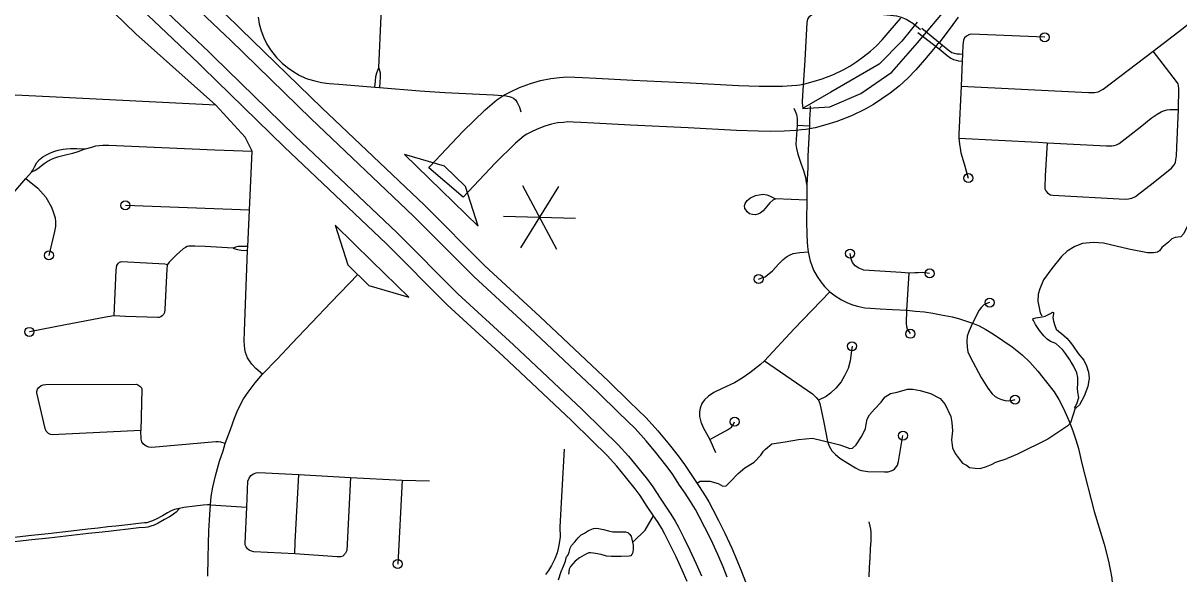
# Model space of a CAD drawing. Extents: x 653372 to 905732, y 627442 to 787275.
# Drawn here: x 669860 to 676268, y 750580 to 753633 of the extents above; entities that cross this region are included whole.
import ezdxf

# ---------------------------------------------------------------- set-up
doc = ezdxf.new("R2010")
doc.units = 0
for name, color, linetype in [('10', 7, 'Continuous'), ('19', 7, 'Continuous'), ('33', 7, 'Continuous'), ('35', 7, 'Continuous'), ('42', 7, 'Continuous'), ('48', 7, 'Continuous'), ('6', 7, 'Continuous')]:
    doc.layers.add(name, color=color, linetype=linetype)

msp = doc.modelspace()

# ---------------------------------------------------------------- linework, layer by layer
at = {"layer": '10'}
for points in [[(675044.9, 753665.4), (674999.1, 753605.1), (674936.9, 753522.7), (674928.5, 753514.1), (674916.4, 753499.7), (674857.2, 753430), (674808.8, 753373.4), (674765.1, 753327.5), (674719.1, 753286.1), (674667.5, 753245), (674621.5, 753212.8), (674574.3, 753182.1), (674527.9, 753155.2), (674453.5, 753119.8), (674371.5, 753087.1), (674311, 753069.5), (674250.7, 753051.9), (674199.6, 753043.3), (674174.6, 753040.9), (674143.3, 753037.5), (674080, 753033.8), (674003.8, 753032.7), (673934.6, 753033.7), (673814.6, 753038), (673546.5, 753052), (673227.6, 753067.7), (673024.9, 753079.1), (672952, 753082.3), (672909.2, 753083.6), (672880.2, 753085.1), (672856.7, 753082.9), (672823.6, 753079.6), (672789.1, 753072.3), (672752.7, 753061.8), (672710, 753045.5), (672675, 753029.3), (672653.1, 753018.1), (672638, 753007.9), (672590.7, 752967.8), (672477.1, 752857.2), (672300.2, 752669), (672108.9, 752830.6)], [(672108.9, 752830.6), (672115.6, 752837.6), (672298.8, 753032.5), (672422.4, 753152.9), (672486.6, 753207.4), (672525.9, 753233.9), (672565.7, 753254.2), (672612.7, 753276), (672673.4, 753299.2), (672728.5, 753315), (672785, 753327), (672833, 753331.8), (672875.1, 753335.6), (672919.1, 753333.4), (672961.3, 753332.2), (673037.4, 753328.8), (673240.8, 753317.4), (673559.1, 753301.6), (673825.6, 753287.8), (673940.9, 753283.6), (674003.7, 753282.7), (674070.8, 753283.7), (674122.7, 753286.8), (674149.1, 753289.6), (674166.7, 753291.3), (674194.9, 753296), (674241, 753309.5), (674290.1, 753323.8), (674353.4, 753349), (674411.1, 753376.5), (674443.2, 753395.1), (674481.6, 753420.1), (674517.8, 753445.4), (674557.5, 753477), (674590.7, 753506.9), (674623.1, 753541), (674666.9, 753592.2), (674725.5, 753661.1)]]:
    msp.add_lwpolyline(points, dxfattribs=at)
at = {"layer": '19'}
for points in [[(670548.1, 754094.4), (671040.2, 753627.6), (671067.5, 753600.2), (671515.8, 753163.3), (672084.6, 752623.8), (672419.5, 752288.1), (672725.5, 752006.6), (673108.1, 751647), (673222.2, 751534.2), (673313.7, 751445.6), (673378.9, 751373.3), (673433.7, 751306.3), (673491.3, 751234.2), (673527.4, 751185.7), (673570.4, 751119.7), (673600.3, 751075.6), (673632.2, 751027.9), (673662.3, 750979.6), (673684.3, 750937), (673715.2, 750876.6), (673751.1, 750805.1), (673788.6, 750723), (673819.1, 750652.7), (673842.8, 750593.3), (673864.5, 750537)], [(673763.6, 750562.2), (673740.6, 750620.1), (673710.9, 750688.5), (673674.5, 750768.4), (673639.4, 750838.2), (673608.7, 750898.1), (673588.3, 750937.5), (673560.7, 750981.7), (673529.7, 751028.2), (673499.6, 751072.7), (673457.6, 751137.1), (673424, 751182.3), (673367.6, 751252.8), (673314.4, 751317.9), (673252.5, 751386.5), (673162.7, 751473.4), (673049.1, 751585.8), (672667.6, 751944.4), (672360.6, 752226.8), (672025.3, 752562.9), (671456.8, 753102), (671007.7, 753539.7), (670980.8, 753566.7), (670489.8, 754032.6)], [(670400.5, 753938.1), (670890, 753473.7), (670916.3, 753447.3), (671366.7, 753008.3), (671934.5, 752469.8), (672270.5, 752133), (672579, 751849.1), (672958.9, 751492.2), (673071.8, 751380.5), (673158.9, 751296.2), (673215.7, 751233.2), (673266.5, 751171.1), (673321, 751103), (673350.8, 751062.8), (673391.3, 751000.7), (673421.9, 750955.6), (673451.5, 750911.2), (673475.3, 750873.1), (673493.1, 750838.6), (673523.5, 750779.4), (673557.2, 750712.2), (673592.2, 750635.6), (673620.5, 750570.2)], [(673542, 750537.5), (673514.5, 750601.1), (673480.5, 750675.5), (673447.7, 750740.9), (673417.5, 750799.7), (673401.3, 750831.1), (673380.1, 750865.1), (673351.3, 750908.2), (673320.5, 750953.6), (673281, 751014.2), (673253.7, 751051.1), (673200.4, 751117.6), (673151.2, 751177.8), (673097.7, 751237.1), (673012.4, 751319.7), (672899.9, 751431), (672521.2, 751786.9), (672211.6, 752071.7), (671875.2, 752409), (671307.8, 752947.1), (670856.5, 753386.9), (670830.6, 753412.9), (670342.2, 753876.3)]]:
    msp.add_lwpolyline(points, dxfattribs=at)
at = {"layer": '33'}
for points in [[(671129.5, 752923.1), (671092, 753001.3), (670928.6, 753179), (670485.8, 753573.9), (670365.9, 753688.9), (670199.3, 753846.6), (670110.8, 753932.2), (670057.3, 753985), (670010.4, 754036.2), (669972.7, 754077.5), (669919.3, 754139.7), (669887.1, 754180.3), (669848.5, 754234), (669824.5, 754267.9), (669792.2, 754314), (669754.4, 754371)], [(671832.9, 753385.8), (671845.8, 753673.7), (671879.9, 754341.5)], [(675061, 753283.3), (675766.2, 753248.6), (675800, 753248.9), (675820.3, 753253.1), (675847.1, 753267.1), (676125.4, 753476.7), (676291, 753606), (676343, 753648.2), (676373.8, 753689.4), (676385.6, 753716.4), (676391.1, 753745.1), (676395.2, 753789), (676391.6, 753812.2), (676374.8, 753877.5), (676333.5, 754059.3), (676313.8, 754130.9), (676303.8, 754164.8), (676299.2, 754191.5), (676298.3, 754212.6), (676300.1, 754248.4), (676302.1, 754314.7)], [(674183.2, 753167.3), (674180.7, 753197.8), (674184.6, 753261.1), (674195, 753428.1), (674207.4, 753636.2), (674210.6, 753655), (674220.5, 753668.9), (674235.1, 753682.6), (674249.5, 753692.3), (674269.2, 753696.4), (674285.5, 753700), (674300.9, 753697.5), (674460.5, 753688.7), (674609.4, 753682.2), (674669.6, 753677.7), (674702.6, 753673.3), (674727.3, 753666.5), (674756.6, 753654.8), (674793.1, 753632.8), (674835.7, 753598)], [(671163.6, 753665.5), (671167.9, 753629.8), (671179.1, 753590.7), (671194.7, 753551.4), (671211.4, 753515.9), (671232, 753485.4), (671265.2, 753442.9), (671297.1, 753411.8), (671325.4, 753387.2), (671355, 753366.4), (671390.4, 753345.4), (671426.5, 753328.1), (671442.4, 753322.8), (671476.6, 753313.2), (671514.5, 753304), (671557.4, 753298.4), (671609.6, 753294.1), (671809.7, 753277.2), (671836.6, 753276.4), (672058.7, 753257), (672198.1, 753249), (672468.6, 753234.9), (672539, 753230.1), (672563.1, 753224.6), (672578.5, 753216.6), (672589.5, 753207.1), (672598.8, 753193.9), (672611.5, 753167.7), (672620.3, 753141.7)], [(674841.8, 753604.2), (674956.3, 753511.3), (674988.3, 753484.3), (675009.1, 753469.4), (675021.3, 753465.6), (675036.3, 753463.1), (675050.6, 753462.6), (675067.9, 753461.4)], [(674820.9, 753580.4), (674938.2, 753490), (674984, 753453.7), (675004.1, 753439.4), (675018.9, 753432.1), (675032.5, 753427.6), (675046.1, 753424.5), (675066.4, 753423.1)], [(675523.9, 753554.5), (675116.8, 753572.2), (675106.5, 753569.7), (675090.5, 753560.6), (675079.9, 753550.7), (675074.1, 753538.6), (675069.9, 753513.4), (675067.9, 753461.4), (675066.4, 753423.1), (675061, 753283.3)], [(674956.3, 753511.3), (674938.2, 753490)], [(675537.4, 752970.1), (675527, 752785.7), (675524.5, 752724.2), (675524.9, 752714.6), (675530, 752703.5), (675538.6, 752692.3), (675545.9, 752685.9), (675555.4, 752681.5), (675569, 752679.1), (675970.5, 752657.4), (675988.3, 752658.3), (676006.2, 752662.5), (676027.7, 752671.4), (676053.6, 752691.9), (676108.2, 752734), (676227, 752829), (676241.2, 752847.7), (676248.4, 752860.5), (676251.6, 752874.8), (676255, 752897.9), (676257.2, 752945.7), (676266.2, 753154.8), (676267.6, 753271.3), (676266, 753285), (676262.9, 753296.1), (676255.1, 753310), (676125.4, 753476.7)], [(671809.7, 753277.2), (671813.4, 753310.5), (671815.8, 753336.3), (671820.2, 753358.2), (671826.5, 753372), (671832.9, 753385.8), (671834.8, 753377.2), (671840.1, 753357.1), (671839.4, 753335), (671836.6, 753276.4)], [(670928.6, 753179), (670007.2, 753224.4), (668940.3, 753276.1)], [(675061, 753283.3), (675047.5, 753017.3), (675047.5, 752994.8), (675049.1, 752978.6), (675050.6, 752961.8), (675054.8, 752939.8), (675058.8, 752913.7), (675076.8, 752854), (675100.4, 752773.9)], [(674133, 753162.1), (674141.3, 753144.9), (674147, 753125.8), (674152, 753103.6), (674152.2, 753067.1), (674145.4, 752989.2), (674144, 752960.3), (674147, 752937.5), (674154.3, 752906.4), (674171.1, 752857.4), (674186.2, 752816), (674197, 752777.9), (674201.9, 752750), (674204.6, 752736.7)], [(674222.8, 753173.9), (674222.7, 753151.9), (674220.6, 753101.6), (674219.5, 753064.4), (674214, 752965.7), (674210.7, 752895.9), (674209.9, 752830.4), (674204.6, 752736.7)], [(675047.5, 752994.8), (675488.2, 752973.6), (675537.4, 752970.1), (675867.2, 752953.4), (675895.2, 752952.5), (675909.6, 752954.8), (675922.8, 752959.2), (675936.6, 752966.3), (675987.1, 753005.2), (676062.7, 753064.5), (676113.5, 753105.4), (676147.1, 753128.3), (676168.6, 753141.3), (676183.2, 753147.1), (676202.5, 753152), (676218.3, 753154.2), (676266.2, 753154.8)], [(674152.2, 753067.1), (674219.5, 753064.4)], [(669906.7, 752806.1), (669913.9, 752818.5), (669923.3, 752836.7), (669936, 752859.6), (669950.5, 752876.4), (669970.2, 752891.8), (669989.4, 752902.9), (670011.4, 752913.9), (670036.1, 752922.7), (670054.3, 752928.2), (670081.8, 752934.2), (670101.1, 752935.6), (670122.8, 752937.8), (670142.1, 752938.4), (670158.5, 752938.7), (670205.8, 752936.9)], [(670205.8, 752936.9), (670162.8, 752919.3), (670134.8, 752910.9), (670088, 752899.5), (670050.8, 752890.6), (670033.4, 752884.7), (670015.9, 752878), (669998.4, 752867.3), (669976.7, 752852.7), (669942.6, 752825.7), (669927.4, 752815.7), (669906.7, 752806.1)], [(670205.8, 752936.9), (670241, 752946.3), (670263.2, 752952), (670282.5, 752955.5), (670301.4, 752956.9), (670335.1, 752955.9), (670922.2, 752930.6), (671129.5, 752923.1)], [(671187.7, 751686.5), (671150.8, 751718.8), (671128.3, 751742.1), (671115.4, 751760.2), (671104.9, 751777.6), (671098, 751793.1), (671092.4, 751808), (671088.6, 751826.5), (671085.7, 751870), (671086.7, 751926.2), (671093.7, 752075.2), (671104.9, 752372.8), (671105.8, 752394.9), (671114.9, 752595.5), (671129.5, 752923.1)], [(669072.7, 752369.3), (669240.7, 752385.3), (669383.1, 752398.6), (669427.4, 752406.1), (669466.2, 752415.4), (669489.7, 752424.3), (669526.7, 752438.4), (669552.8, 752452.9), (669567.1, 752460.9), (669605.4, 752485), (669645.7, 752515.9), (669673, 752540.7), (669706.9, 752578.3), (669876, 752772.2), (669906.7, 752806.1)], [(669876, 752772.2), (669941.8, 752718), (669985.2, 752667.8), (670017.2, 752613.8), (670029.1, 752582.2), (670037.1, 752553.9), (670039.6, 752532.1), (670038.9, 752506.5), (670034.8, 752477.7), (670002.8, 752345.8)], [(674204.6, 752736.7), (674204.6, 752651.3), (674203, 752536.7), (674204.5, 752459.8), (674206.5, 752420.5), (674209, 752395.7), (674212.6, 752365.6), (674217.2, 752339), (674224, 752314.2), (674230.4, 752294.5), (674241.4, 752264.5), (674261.8, 752228.6), (674283.5, 752198.4), (674303.6, 752173.2), (674317.6, 752158.3), (674332.3, 752143.4), (674361.8, 752121.1), (674396.4, 752099.3), (674426.8, 752083.9), (674457.9, 752072.2), (674492.9, 752062.3), (674527.3, 752055.6), (674557.5, 752052.8), (674612.4, 752048.9), (674680.9, 752045.6), (674760.1, 752041.3), (674807.9, 752037.3), (674856.9, 752032.7), (674903.2, 752025.6), (674950.2, 752016), (675010.9, 752004.1), (675045.6, 751994.9), (675078.7, 751985.1), (675124.4, 751970.1), (675160.9, 751954.3), (675196.8, 751934.3), (675239.5, 751909.1), (675292.6, 751874.5), (675343.8, 751838.6), (675398.5, 751794.7), (675440.7, 751753.1), (675485.8, 751704.5), (675534.4, 751643.2), (675576.2, 751589.1), (675601.3, 751546.5), (675627.6, 751496.8), (675658.3, 751430.7), (675679.3, 751372.8), (675696, 751322.5), (675710.3, 751275.5), (675729.2, 751191.8)], [(674030.5, 752659), (674016, 752651.9), (674000.6, 752636.6), (673963.2, 752593.4), (673947, 752580.3), (673933.3, 752574), (673919.7, 752570.6), (673903.9, 752572.6), (673887.5, 752576.8), (673874.3, 752587.8), (673868.5, 752595.4), (673861.3, 752606.2), (673858.7, 752619.8), (673862.9, 752633.2), (673873.9, 752650.2), (673893.2, 752665.4), (673919.9, 752677.4), (673941, 752682), (673962.9, 752685.1), (673983.1, 752680.7), (673998.7, 752675), (674012, 752667.8), (674030.5, 752659)], [(674204.6, 752651.3), (674030.5, 752659)], [(671114.9, 752595.5), (670426.9, 752622.6)], [(671025.3, 752386), (670869.1, 752394.3), (670812.4, 752396.4), (670786.7, 752396.8), (670779.1, 752397), (670769.4, 752394.5), (670759.6, 752390), (670747.8, 752382.3), (670710.7, 752348.2), (670669, 752308.9), (670661.3, 752294.8), (670659.2, 752289.5), (670656.2, 752270.5), (670646.2, 752045.3), (670644.1, 752029.3), (670638.2, 752018.2), (670631.1, 752010.4), (670623.3, 752004.2), (670615.2, 752001.7), (670607.6, 752000.7), (670428.5, 752007.7), (670364.2, 752011.2), (670352.5, 752009.6), (670319.4, 752002.5), (670095.8, 751959.9), (669895, 751921.8)], [(671105.8, 752394.9), (671052.8, 752394.8), (671038.2, 752391.3), (671025.3, 752386), (671035.2, 752382.5), (671049.5, 752378.1), (671069, 752375.1), (671104.9, 752372.8)], [(673937.5, 752214.4), (673956.5, 752220.6), (673973.2, 752226.1), (673985.5, 752236.3), (674014.8, 752260.2), (674050.5, 752299), (674073.1, 752323.1), (674092.3, 752337.6), (674108.3, 752346.1), (674128.9, 752355.3), (674166.7, 752362.4), (674212.6, 752365.6)], [(674885.7, 752245.6), (674847.3, 752249.9), (674823.1, 752249.4), (674803.2, 752248.7), (674771.5, 752247.2), (674728.7, 752250.4), (674521.7, 752264.6), (674493.4, 752274.2), (674473.4, 752288.5), (674458.4, 752305.7), (674451.5, 752325.8), (674445, 752355.8)], [(670364.2, 752011.2), (670376.8, 752262.8), (670378.8, 752288.8), (670382.6, 752295.5), (670388.4, 752302.6), (670394.6, 752307.6), (670401.9, 752310.2), (670407.9, 752311.2), (670646.6, 752299.2), (670653.4, 752297.4), (670661.3, 752294.8)], [(670883.3, 750566.6), (670886.4, 750669.9), (670887.8, 750746.7), (670890, 750818.2), (670893.5, 750878.2), (670894.4, 750909.1), (670898.7, 750962.9), (670902.8, 751009.6), (670911.4, 751060.6), (670927.4, 751123.1), (670949.3, 751205.5), (670968.6, 751261.4), (670980.8, 751302.6), (671009.3, 751381.3), (671032.4, 751443.3), (671047.7, 751480.9), (671063.7, 751514.9), (671082.5, 751551.4), (671107.4, 751587.8), (671146.1, 751639.6), (671187.7, 751686.5), (671271.1, 751772.4), (671350, 751857.5), (671568, 752086.8), (671715.4, 752239.1)], [(674760.1, 752041.3), (674771.5, 752247.2)], [(674332.3, 752143.4), (674135.2, 751937.6), (673969.8, 751761.6), (673948.9, 751741.6), (673888.8, 751693.8), (673846.6, 751664.3), (673804.5, 751638.5), (673739.7, 751609.6), (673689.4, 751585.5), (673660.2, 751564.6), (673638.6, 751545.7), (673623.7, 751524.3), (673613.9, 751499.1), (673610.2, 751478.1), (673609.5, 751452.6), (673616.9, 751423.8), (673631, 751392.5), (673666.5, 751325.4), (673698.2, 751252.5)], [(675218.4, 752084.1), (675211.6, 752083.1), (675197.8, 752077.9), (675187, 752072), (675173.6, 752059.4), (675161.3, 752041.1), (675124.4, 751970.1)], [(674779.4, 751910.9), (674772.3, 751923.5), (674763.4, 751937.5), (674759.4, 751949.4), (674756.9, 751969.4), (674760.1, 752041.3)], [(675124.4, 751970.1), (675102.3, 751924.2), (675094.4, 751898.6), (675092, 751869.2), (675093.2, 751837.6), (675098.2, 751810.8), (675111, 751782.4), (675172.2, 751669.2), (675207.8, 751609.9), (675232, 751578.3), (675249.6, 751564.1), (675265.8, 751553.5), (675283.5, 751546.5), (675304.9, 751540.9), (675320.6, 751538.9), (675340.9, 751541.9), (675359.7, 751546.4)], [(674455.8, 751842.1), (674451.6, 751803.9), (674445.1, 751760.5), (674433.3, 751718.7), (674414.8, 751677.2), (674395.7, 751643.9), (674366.1, 751608.7), (674336, 751581.1), (674311.4, 751563.7), (674269.9, 751542.8)], [(673969.8, 751761.6), (674236.3, 751577.6), (674256.8, 751557.5), (674269.9, 751542.8), (674276.9, 751525.3), (674298.5, 751418.6), (674320.1, 751313.5), (674329.8, 751287.2), (674344.1, 751262), (674364.5, 751241.1), (674388.8, 751221.6), (674432.2, 751193.2), (674475.4, 751168.6), (674495.4, 751157.5), (674508, 751154.1), (674543.9, 751148.5), (674635.5, 751145), (674656.6, 751145.9), (674671.8, 751151.4), (674687, 751157), (674698.7, 751170.2), (674708.1, 751182.7), (674713.2, 751203.6), (674737.8, 751346.4)], [(670513, 751375.2), (670021.9, 751350.7), (670011.1, 751353.4), (670001, 751358.7), (669988.8, 751371.3), (669982.4, 751385.5), (669936.6, 751583.5), (669936, 751591.5), (669939.6, 751604.3), (669947.9, 751613.6), (669960.3, 751623.7), (669971.6, 751627.4), (669985.3, 751630.2), (670488.3, 751631.9), (670496.2, 751628.5), (670507.2, 751620.9), (670516.5, 751611), (670517.9, 751602.1), (670513, 751375.2)], [(670980.8, 751302.6), (670955.4, 751310.6), (670941.8, 751312.6), (670928.9, 751311.4), (670574.3, 751281.1), (670556.7, 751282.4), (670543.2, 751287.7), (670526.7, 751299.4), (670519.1, 751312.5), (670514.7, 751326.2), (670513, 751375.2)], [(673666.5, 751325.4), (673765.8, 751378.2), (673786.6, 751393.4), (673796.8, 751406.6), (673804.8, 751423.7)], [(672860.4, 751271.4), (672846.5, 751041.9), (672836.6, 750838.3), (672836.9, 750785.3), (672831.3, 750749.2), (672827.3, 750721.3), (672820.2, 750696.6), (672808.4, 750664.5), (672789.5, 750627.5), (672773.4, 750599.3), (672755.5, 750576.9)], [(675729.2, 751191.8), (675798.2, 750925.7), (675853.8, 750745.7), (675877.9, 750651.2), (675887.1, 750604), (675896.2, 750556.8), (675900.4, 750500.4), (675900.9, 750401.9), (675904.5, 750326.3), (675906.8, 750246.4), (675911.3, 750201.7), (675914.3, 750145.4), (675920.2, 750108.8), (675930.4, 750055), (675983.3, 749827.8), (676082.9, 749394.3), (676109.8, 749275), (676120.8, 749213.7), (676125.2, 749165.5), (676126.1, 749115.1), (676123.3, 749061.2), (676118.3, 749013.3)], [(671676, 751113.6), (671655.3, 750710.3), (671647.2, 750694.2), (671633.2, 750679.2), (671620.6, 750674.8), (671600.4, 750674.4), (671367.1, 750692), (671139.9, 750702), (671125.6, 750705.5), (671113.2, 750712.1), (671104.3, 750718.7), (671096.5, 750730.4), (671091, 750741), (671090.4, 750751.3), (671100, 750950.4)], [(671100, 750950.4), (671106.7, 751095), (671112.5, 751110.8), (671123, 751125.4), (671137.7, 751135.5), (671152.3, 751140.8), (671167.8, 751141.8), (671388.7, 751130.4), (671676, 751113.6), (671962.1, 751099.2), (672113.3, 751095.1)], [(671367.1, 750692), (671368.3, 750756.7), (671388.7, 751130.4)], [(671962.1, 751099.2), (671937.4, 750634.5)], [(670727.7, 750943), (670698.6, 750936.3), (670680.4, 750928.9), (670660.3, 750917.9), (670632.2, 750902.8), (670597, 750883.4), (670577.1, 750873.6), (670559.9, 750867.8), (670546.7, 750864), (670533.5, 750862.5), (670499.3, 750859.3), (670440.5, 750852.3), (670374.8, 750845), (670330.4, 750840.1), (670276.4, 750834.1), (670219.7, 750827.9), (670126.2, 750817.7), (669999.5, 750802.7), (669906.4, 750793.7), (669747.1, 750774.8), (669730.4, 750774.3), (669715.8, 750775.6), (669696.2, 750782.6)], [(670727.7, 750943), (670707.9, 750923.1), (670685.6, 750905.3), (670672.1, 750896.1), (670644, 750881), (670608.5, 750861.4), (670586.6, 750850.7), (670567.3, 750844.1), (670551.6, 750839.6), (670536.1, 750837.8), (670501.9, 750834.6), (670443.3, 750827.7), (670377.5, 750820.3), (670333.1, 750815.5), (670279.2, 750809.5), (670222.4, 750803.2), (670129, 750793), (670002.2, 750778), (669909.1, 750769), (669748, 750749.9), (669725.7, 750745.1), (669717.7, 750741.2), (669703.4, 750733.9)], [(670898.7, 750962.9), (670882.1, 750962.6), (670859, 750960.4), (670812.3, 750956.2), (670751.8, 750947.7), (670727.7, 750943)], [(670898.7, 750962.9), (671100, 750950.4)], [(674550.6, 750563.5), (674553.2, 750617.1), (674555.5, 750666.6), (674558.3, 750719), (674561.2, 750765.2), (674561.5, 750790.7), (674561.9, 750812.1), (674559.6, 750828.7), (674556.7, 750845), (674550.8, 750868.3)]]:
    msp.add_lwpolyline(points, dxfattribs=at)
for centre in [(675523.9, 753554.5), (675100.4, 752773.9), (670426.9, 752622.6), (670002.8, 752345.8), (674445, 752355.8), (674885.7, 752245.6), (673937.5, 752214.4), (675218.4, 752084.1), (669895, 751921.8), (674779.4, 751910.9), (674455.8, 751842.1), (675359.7, 751546.4), (673804.8, 751423.7), (674737.8, 751346.4), (671937.4, 750634.5)]:
    msp.add_circle(centre, 25, dxfattribs=at)
at = {"layer": '35'}
for points in [[(676322.2, 752523.4), (676294.4, 752466.2), (676279, 752447.8), (676262.8, 752446.9), (676247.9, 752444.7), (676228.7, 752437.1), (676209.3, 752418.8), (676173.3, 752388.9), (676160.7, 752371.7), (676149.6, 752363.9), (676126.6, 752359.2), (676094.2, 752358.9), (675991, 752380.9), (675850.3, 752413.4), (675793.8, 752417.8), (675734.2, 752411.5), (675690.6, 752395.3), (675648, 752369.6), (675617.4, 752339.4), (675564.1, 752272.2), (675517.7, 752210.2), (675496, 752159.6), (675488.3, 752130.1), (675485.8, 752091)], [(675485.8, 752091), (675498.8, 752026.6), (675507.2, 752009.9)], [(675662.4, 751766), (675638.5, 751801.8), (675622.3, 751823.2), (675605.2, 751838.6), (675584.8, 751856.7), (675556.8, 751869), (675537, 751881.1), (675518.6, 751899.2), (675494.6, 751929.6), (675472.6, 751962.7), (675461.8, 751984.6), (675458, 751990.8), (675462.2, 751996), (675473.8, 751999.7), (675509, 752004.8), (675527.3, 752008.9), (675556.1, 752024.3), (675567.1, 752031.4), (675572.4, 752029.2), (675572.4, 752027.2), (675572.9, 752022.4), (675568.2, 752001.6), (675572.3, 751980.6), (675579.7, 751956.8), (675587.9, 751936.9), (675601.6, 751923), (675616.8, 751911.8), (675646.4, 751887.3), (675667.3, 751862.4), (675682.2, 751841.7)], [(675682.2, 751841.7), (675709.3, 751801.7), (675740.6, 751765), (675755.1, 751733.5), (675766.9, 751697.4), (675770.6, 751665.6), (675762.5, 751618.6), (675742, 751564.6), (675716.9, 751516.7), (675696.8, 751499.1), (675694.1, 751497.9), (675692.1, 751499.6), (675690.2, 751502.7), (675693.7, 751508), (675703.1, 751528), (675712.7, 751557.4), (675708.3, 751587.8), (675704.8, 751607.5), (675708.4, 751635.8), (675706.7, 751668.9), (675702, 751694.6), (675682.9, 751733), (675670.1, 751753), (675662.4, 751766)], [(673595.6, 751082.5), (673614.5, 751094.7), (673667.7, 751094.5), (673713.3, 751081.6), (673740.1, 751066.4), (673757.4, 751067.4), (673779.6, 751089.7), (673824.1, 751135.8), (673861, 751167.7), (673913.7, 751199.2), (673949.3, 751238.4), (673964.3, 751259.5), (673976.2, 751270.7), (674010.2, 751301.5), (674084.7, 751312), (674158.4, 751325.5), (674236.2, 751331.8), (674350.8, 751305.4), (674387.4, 751295.7), (674414.4, 751286.2), (674444.3, 751275.3), (674458.7, 751277.7), (674479.4, 751295.8), (674509.6, 751343.8), (674529.5, 751386.3), (674534.5, 751409.1), (674539.7, 751437.7), (674553.3, 751461.7), (674580.1, 751492.6), (674617.2, 751531.7), (674626.3, 751545.8), (674639.7, 751561.2), (674669, 751580.4), (674705.1, 751588), (674763.1, 751603.5), (674793.3, 751604), (674833.3, 751597.1), (674890.2, 751579.5), (674944, 751552.1), (674971.8, 751519.6), (675002.5, 751452.6)], [(675692.1, 751499.6), (675667.4, 751416.6)], [(675002.5, 751452.6), (675008.2, 751420), (675012.8, 751372.5), (675007.5, 751323), (675012.2, 751279.2), (675027.1, 751247.2), (675049.5, 751218.7), (675068.3, 751194.8), (675089.7, 751182.2), (675106.7, 751170.4), (675138.9, 751165.7), (675166.6, 751164.8), (675200.8, 751175.8), (675229.7, 751186.2), (675252.6, 751199.1), (675316.4, 751219.7)], [(675667.4, 751416.6), (675652.7, 751400.9), (675541.3, 751327.6), (675373.4, 751243.6), (675316.4, 751219.7)], [(673242.5, 750757.6), (673309.2, 750822.2), (673355.1, 750902.5)], [(672828.1, 750547.9), (672843.8, 750593.3), (672855.2, 750622.9), (672867, 750650.8), (672871, 750669.2), (672871.9, 750673.8), (672876.7, 750678.3), (672882.8, 750684.9), (672886.6, 750700.6), (672893.2, 750721.9), (672901.2, 750736.9), (672918.7, 750758.7), (672937.5, 750780.4), (672954.7, 750795.8)], [(672954.7, 750795.8), (672972.7, 750806.3), (672995.5, 750820.3), (673012.6, 750828.2), (673021.5, 750832.2), (673035.1, 750834.3), (673050.6, 750832.2), (673078.2, 750827.1), (673105.8, 750817.9), (673130.1, 750813.8), (673168.4, 750812.6), (673200.4, 750812.9), (673212.1, 750809.6), (673219.4, 750801.8), (673230.8, 750788.8), (673238.7, 750756.6), (673242, 750738.8), (673241.4, 750721.1), (673239.9, 750698.8), (673234.5, 750686.7), (673228.4, 750680.6), (673219.5, 750677.5), (673175.6, 750676.3), (673121.7, 750676.6), (673095.3, 750679.1), (673064, 750688.1), (673034.2, 750693.6), (673007.3, 750696.9), (672995.9, 750696), (672983.6, 750692.2)], [(672983.6, 750692.2), (672944.2, 750668.9), (672921.3, 750651), (672907, 750636.7), (672895.2, 750621.2), (672888.3, 750605.7), (672883.4, 750579.5)]]:
    msp.add_lwpolyline(points, dxfattribs=at)
at = {"layer": '42'}
for p, q in [((671974, 752904.8), (672178.7, 752706.4)), ((672195.7, 752840.3), (671974, 752904.8)), ((672312.1, 752727.6), (672195.7, 752840.3)), ((672383.5, 752508), (672312.1, 752727.6)), ((672178.7, 752706.4), (672383.5, 752508)), ((671794.2, 752313.2), (671590.1, 752512.3)), ((671590.1, 752512.3), (671660.8, 752292.4)), ((671660.8, 752292.4), (671776.8, 752179.3)), ((671998.3, 752114.1), (671794.2, 752313.2)), ((671776.8, 752179.3), (671998.3, 752114.1))]:
    msp.add_line(p, q, dxfattribs=at)
at = {"layer": '48'}
for p, q in [((672828.1, 752727.2), (672617.8, 752387)), ((672628.2, 752733.2), (672817.7, 752381)), ((672523, 752563.1), (672922.8, 752551.1))]:
    msp.add_line(p, q, dxfattribs=at)
at = {"layer": '6'}
msp.add_lwpolyline([(674817.3, 753639.1), (674786, 753600.1), (674731.4, 753532.5), (674605.7, 753405), (674338.3, 753250.8), (674180.9, 753160.5), (674333.3, 753169), (674505.1, 753243.4), (674676.4, 753361.7), (674818.2, 753524.3), (674987.2, 753723.2)], dxfattribs=at)

doc.saveas('drawing.dxf')
